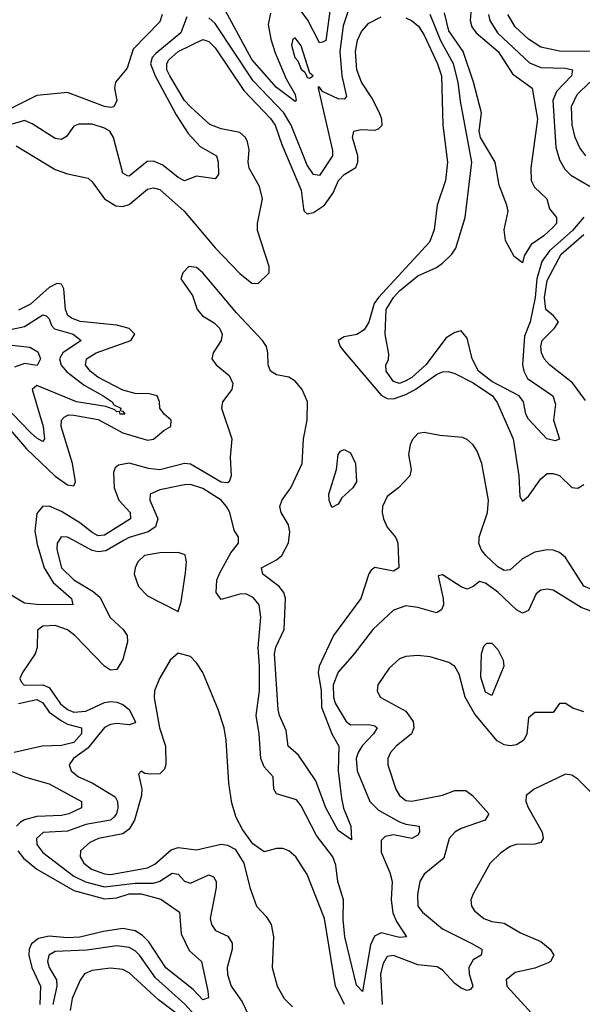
# Model space of a CAD drawing. Header units: inches. Extents: x 1694797 to 1849917, y 907313 to 1017959.
# Tile 496 of 656: x 1783694 to 1785525, y 988491 to 991693. Entities that reach past the tile are written whole.
import ezdxf

# ---------------------------------------------------------------- set-up
doc = ezdxf.new("R2010")
doc.units = ezdxf.units.IN
doc.header["$MEASUREMENT"] = 0
doc.layers.add('B7988', color=7, linetype='Continuous')
doc.layers.add('B7989', color=7, linetype='Continuous')

msp = doc.modelspace()

# ---------------------------------------------------------------- linework, layer by layer
at = {"layer": 'B7988', "color": 5}
for points, elevation in [([(1783748.8, 990000), (1783750.3, 989990), (1783773.7, 989910), (1783802.8, 989862.8), (1783862.6, 989810), (1783867.7, 989790), (1783749.1, 989790.9), (1783710, 989795.5), (1783650, 989831.6)], 620), ([(1783822.4, 990000), (1783816, 989990), (1783815.3, 989970), (1783830.1, 989910), (1783870, 989871.7), (1783933.4, 989833.4), (1783955.1, 989815.1), (1783988.2, 989748.2), (1784031.4, 989710), (1784043.5, 989690), (1784045.4, 989670), (1784030, 989611.8), (1784010, 989579.2), (1783990, 989577.4), (1783970, 989590.6), (1783873.7, 989690), (1783850, 989708.7), (1783810, 989722.7), (1783770, 989720.2), (1783752.1, 989707.9), (1783750.8, 989650.8), (1783745, 989630), (1783703.3, 989570), (1783695.1, 989550), (1783699, 989539), (1783708.7, 989528.7), (1783770, 989529.5), (1783790, 989520.9), (1783827.6, 989467.6), (1783850, 989449.8), (1783870, 989441.3), (1783910, 989444), (1783970, 989472), (1783990, 989475.9), (1784010, 989473.4), (1784030, 989465.5), (1784050, 989450), (1784071, 989409), (1784070, 989406), (1784050, 989399.1), (1784010, 989404.4), (1783990, 989401.1), (1783970, 989390.8), (1783915.8, 989324.2), (1783869.4, 989290), (1783854.8, 989270), (1783861.9, 989250), (1783886, 989230), (1783930, 989210.5), (1784004.9, 989164.9), (1784012.7, 989150), (1784013.1, 989130), (1784009.3, 989110), (1784000.8, 989099.2), (1783990, 989089.9), (1783910, 989075.4), (1783850, 989054.2), (1783770.9, 989049.1), (1783749.1, 989030), (1783750.6, 989010), (1783770, 988984.1), (1783870, 988907.7), (1783908.5, 988888.5), (1783970, 988872.6), (1784070, 988884.1), (1784130, 988884.7), (1784150, 988891.3), (1784190, 988917.2), (1784210, 988914.1), (1784230, 988890.9), (1784250, 988885.1), (1784310, 988911.5), (1784324.9, 988904.9), (1784333.5, 988890), (1784333.7, 988870), (1784314, 988770), (1784318.3, 988750), (1784331, 988731), (1784371.7, 988711.7), (1784386, 988690), (1784385.1, 988670), (1784369, 988610), (1784370, 988588), (1784382.1, 988550), (1784418.3, 988498.3), (1784437.2, 988457.2)], 640), ([(1784034.3, 990000), (1783974.3, 989965.7), (1783950, 989961.9), (1783930, 989966.7), (1783868.3, 990000)], 640), ([(1785570, 989762.4), (1785520.7, 989780.7), (1785430, 989838), (1785410, 989841.4), (1785390, 989837.7), (1785374.3, 989825.7), (1785350, 989771.2), (1785330, 989763), (1785310, 989773.8), (1785250, 989831), (1785210, 989860.9), (1785190, 989865.6), (1785170, 989849.4), (1785150, 989840.5), (1785130, 989848.8), (1785070, 989887.8), (1785056, 989884), (1785072.1, 989810), (1785072.6, 989790), (1785066.4, 989773.6), (1785050, 989763.9), (1784990, 989781), (1784950, 989787.1), (1784910, 989772.9), (1784843, 989710), (1784782.5, 989630), (1784730, 989570.5), (1784714.1, 989530), (1784715.2, 989490), (1784720.7, 989470), (1784756, 989410), (1784770, 989399.7), (1784830, 989401), (1784850, 989396.3), (1784857.7, 989390), (1784845.3, 989370), (1784808.4, 989331.6), (1784795, 989310), (1784789.1, 989290), (1784792.3, 989250), (1784833.3, 989150), (1784862.1, 989122.1), (1784930, 989084.4), (1784950, 989076.2), (1784994, 989070), (1784994.4, 989050), (1784990, 989041), (1784970.4, 989030), (1784910, 989041.5), (1784883.6, 989036.4), (1784870, 989023), (1784870, 988985.2), (1784898.8, 988918.8), (1784906.3, 988890), (1784902.8, 988830), (1784908.2, 988788.2), (1784920.3, 988760.3), (1784953, 988710), (1784930, 988708.2), (1784870, 988722.6), (1784848.1, 988711.9), (1784835.6, 988684.4), (1784810, 988532), (1784790, 988553.3), (1784752.2, 988710), (1784746.8, 988766.8), (1784748.2, 988830), (1784729.7, 988890), (1784722.8, 988942.8), (1784713.3, 988970), (1784660.1, 989040.1), (1784610, 989136.2), (1784595.2, 989155.2), (1784530, 989175.5), (1784521.1, 989190), (1784518.8, 989230), (1784490, 989262.9), (1784478.6, 989290), (1784473.5, 989370), (1784463.3, 989430), (1784474.1, 989510), (1784474.9, 989590), (1784469.9, 989650.1), (1784478.4, 989750), (1784473, 989790), (1784454.2, 989814.2), (1784430, 989825.2), (1784410, 989824.9), (1784350, 989807.5), (1784333, 989830), (1784336, 989870), (1784345.5, 989894.5), (1784381.4, 989958.6), (1784406, 989990), (1784406, 990000)], 640), ([(1784920.9, 990000), (1784924.5, 989990), (1784927.9, 989910), (1784910, 989899.1), (1784850, 989910.8), (1784837.7, 989902.3), (1784829.6, 989890.4), (1784804.5, 989810), (1784715.6, 989690), (1784668.1, 989590), (1784665.7, 989570), (1784674.6, 989510), (1784676.6, 989456.6), (1784709.8, 989369.8), (1784732.2, 989330), (1784730.1, 989250), (1784741.3, 989161.3), (1784748.1, 989128.1), (1784771.8, 989070), (1784774.2, 989025.8), (1784730, 989055.6), (1784690, 989129.8), (1784657.3, 989217.3), (1784601.3, 989301.3), (1784568.1, 989330), (1784560.7, 989380.7), (1784539.4, 989430), (1784535.4, 989450), (1784523.3, 989630), (1784527.5, 989652.5), (1784554.5, 989710), (1784559.3, 989810), (1784553.7, 989830), (1784538.7, 989850), (1784484.8, 989890), (1784480.7, 989910), (1784530, 989936.1), (1784547.2, 989950), (1784568.5, 989991.5), (1784569.5, 990000)], 620), ([(1785596.3, 990000), (1785592.4, 989970), (1785598.6, 989910), (1785596.5, 989890), (1785588.1, 989870), (1785570, 989847.3), (1785550, 989841.9), (1785530, 989851.1), (1785470, 989943.6), (1785450, 989959.6), (1785430, 989967.5), (1785410, 989968.8), (1785370, 989960.9), (1785330, 989939.1), (1785290, 989903.6), (1785270, 989902.1), (1785250, 989913.2), (1785211.1, 989950), (1785195.5, 989970), (1785188.1, 989990), (1785188.5, 990000)], 620), ([(1784750.9, 988490), (1784721.9, 988550), (1784685.7, 988770), (1784630, 988912.7), (1784592.6, 988970), (1784570, 988989.6), (1784550, 988996.9), (1784530, 988997), (1784490, 988986.6), (1784452.5, 989012.5), (1784419.2, 989059.2), (1784398.4, 989098.4), (1784384.8, 989144.8), (1784374.7, 989210), (1784366.3, 989350), (1784359.2, 989390), (1784339.8, 989450), (1784290, 989569.6), (1784270, 989601.6), (1784250, 989621.6), (1784210, 989632.3), (1784184.2, 989610), (1784149.2, 989550), (1784133, 989510), (1784132.1, 989487.9), (1784148.9, 989390), (1784168.7, 989330), (1784169.5, 989270.5), (1784165.1, 989254.9), (1784150, 989239.8), (1784119, 989239), (1784101.8, 989241.8), (1784090, 989249.2), (1784080.4, 989239.6), (1784091.7, 989191.7), (1784090.1, 989170), (1784067.7, 989090), (1784050, 989060.1), (1784030, 989045.4), (1783950.6, 989029.4), (1783922.8, 989017.2), (1783891.9, 988990), (1783890.6, 988970), (1783902.6, 988950), (1783927.5, 988930), (1783970, 988914.6), (1783990, 988912.7), (1784110, 988934.5), (1784133.6, 988946.4), (1784186.9, 988993.1), (1784210, 989000.5), (1784270, 988992.8), (1784350, 989011.4), (1784370, 989008.1), (1784395.5, 988995.5), (1784423.2, 988950), (1784443.2, 988870), (1784464.7, 988810), (1784495.9, 988775.9), (1784512.7, 988750), (1784519.5, 988710), (1784515.3, 988610), (1784531.6, 988550), (1784554.4, 988510), (1784582, 988482)], 660), ([(1785530, 989441.6), (1785494.2, 989454.2), (1785470, 989469.5), (1785450.7, 989469.3), (1785430, 989439.3), (1785370, 989439.2), (1785350, 989422.9), (1785343.9, 989370), (1785333.8, 989350), (1785310, 989334.7), (1785290, 989331.4), (1785270, 989334.9), (1785247.9, 989347.9), (1785174.4, 989434.4), (1785143.3, 989490), (1785124.3, 989564.3), (1785110, 989589.8), (1785090, 989602.8), (1785030, 989620.3), (1784990, 989624.8), (1784950, 989621.8), (1784930, 989614), (1784896, 989584), (1784859.6, 989530), (1784856.9, 989510), (1784867.2, 989490), (1784950, 989444.2), (1784974.6, 989410), (1784976.8, 989390), (1784969, 989370), (1784919.3, 989330), (1784901, 989310), (1784891.8, 989290), (1784891.8, 989270), (1784918.3, 989190), (1784929.4, 989170), (1784940.7, 989160.7), (1784950, 989154), (1784970, 989151.3), (1785070, 989170.5), (1785110, 989185.8), (1785145.5, 989185.5), (1785166.9, 989170), (1785220.7, 989110), (1785208.9, 989090), (1785130, 989062.6), (1785110.2, 989050), (1785091, 989030), (1785074, 988966), (1785010, 988914), (1784995.8, 988890), (1784988, 988848), (1784989.5, 988810), (1785004.8, 988790), (1785070, 988736.1), (1785163.2, 988690), (1785197.8, 988670), (1785197.3, 988662.7), (1785195.3, 988650), (1785170, 988635.3), (1785155, 988610), (1785156.1, 988590), (1785168.4, 988550), (1785161.1, 988538.9), (1785150, 988535), (1785130, 988542.9), (1785110, 988557.9), (1785070, 988601.9), (1785052.5, 988612.5), (1784990, 988618.7), (1784910, 988649.4), (1784890, 988646.4), (1784876.9, 988623.1), (1784868.2, 988590), (1784873.7, 988490)], 660), ([(1783690, 989468.7), (1783750, 989481.6), (1783770, 989471.2), (1783790, 989440.4), (1783830, 989412.2), (1783850, 989401.3), (1783895.1, 989390), (1783895.9, 989370), (1783870, 989342.5), (1783830, 989332), (1783767.2, 989330), (1783676, 989310)], 620), ([(1783670, 989247.5), (1783710.3, 989230), (1783790, 989207.7), (1783895.3, 989150), (1783895.4, 989130), (1783854.2, 989110), (1783830, 989104.4), (1783750, 989101.5), (1783710, 989091), (1783697.3, 989082.7), (1783684.4, 989070)], 620), ([(1785550, 989182.7), (1785510, 989222.4), (1785490, 989236), (1785470, 989239.2), (1785368.2, 989190), (1785342, 989170), (1785340.8, 989150), (1785348.9, 989131.1), (1785394, 989050), (1785397, 989030), (1785390, 989017.2), (1785370, 989011.2), (1785309.1, 989010.9), (1785290, 989003.5), (1785258.3, 988981.7), (1785225.2, 988950), (1785169.1, 988850), (1785162.3, 988830), (1785164.2, 988810), (1785174.2, 988794.2), (1785203.7, 988770), (1785230, 988760.2), (1785270, 988755), (1785323, 988723), (1785390, 988695.4), (1785420.1, 988670), (1785432.1, 988650), (1785421.2, 988630), (1785414, 988626), (1785370, 988607.7), (1785306, 988594), (1785276.9, 988570), (1785278.9, 988550), (1785370.1, 988450)], 680), ([(1783688.2, 988990), (1783706.4, 988966.4), (1783749.7, 988929.7), (1783870, 988861.3), (1783970, 988833.6), (1784010, 988837.1), (1784050, 988850), (1784090, 988849.7), (1784153.1, 988833.1), (1784214.4, 988790), (1784219.8, 988719.8), (1784245.8, 988665.8), (1784285.6, 988630), (1784306.8, 988533.2), (1784308.5, 988511.5), (1784290, 988505.5), (1784258.9, 988538.9), (1784170, 988608.8), (1784114.2, 988694.2), (1784094.2, 988714.2), (1784069.8, 988730), (1784030, 988736.8), (1783967.5, 988727.5), (1783890, 988708.6), (1783850, 988707.1), (1783790, 988712.5), (1783755.6, 988704.4), (1783733.2, 988686.8), (1783725.3, 988670), (1783724.5, 988650), (1783733.3, 988610), (1783762.2, 988550), (1783759.9, 988490)], 620), ([(1784340.7, 988370), (1784231.6, 988491.6), (1784136.5, 988576.5), (1784083.9, 988650), (1784070, 988664.2), (1784050, 988675.4), (1784010, 988680.4), (1783913, 988667), (1783810, 988662.3), (1783789.1, 988650.9), (1783784.8, 988630), (1783790.5, 988610), (1783814.4, 988570), (1783815.6, 988550), (1783801.8, 988490)], 640), ([(1784230, 988441.1), (1784145.5, 988505.5), (1784050, 988592.6), (1784030, 988604), (1783990, 988607.9), (1783930, 988600.9), (1783905.4, 988590), (1783891.2, 988568.8), (1783865.1, 988510), (1783858.2, 988470)], 660)]:
    msp.add_lwpolyline(points, dxfattribs=dict(at, elevation=elevation))
for points, elevation in [([(1784210, 989960.4), (1784150, 989959.5), (1784100.3, 989950), (1784079.1, 989930), (1784070.2, 989910), (1784066.7, 989890), (1784081.3, 989850), (1784110, 989819.1), (1784210, 989768), (1784220, 989800), (1784233.7, 989893.7), (1784237.3, 989930), (1784232.4, 989952.4)], 660), ([(1785230, 989495.1), (1785210, 989505.8), (1785194.4, 989554.4), (1785196.8, 989630), (1785204.5, 989655.5), (1785214.3, 989665.7), (1785230, 989665.4), (1785250, 989645.1), (1785267, 989610), (1785269.2, 989590.8)], 640)]:
    msp.add_lwpolyline(points, close=True, dxfattribs=dict(at, elevation=elevation))
at = {"layer": 'B7989', "color": 5}
for points, elevation in [([(1784707.4, 991752.6), (1784690, 991625.1), (1784679.8, 991620.2), (1784670, 991617.4), (1784631.7, 991691.7), (1784610, 991721.2)], 540), ([(1784157.4, 991710), (1784150, 991686.3), (1784063.1, 991596.9), (1784044.4, 991535.6), (1784006.4, 991490), (1784002.6, 991470), (1784010.2, 991430), (1784000.4, 991410), (1783990, 991407.3), (1783970, 991411.2), (1783850, 991456.4), (1783750, 991446.4), (1783659.4, 991400.6)], 540), ([(1784761.9, 991718.1), (1784746.9, 991673.1), (1784736.3, 991590), (1784742.2, 991510), (1784757, 991443), (1784750, 991434.6), (1784730, 991436.1), (1784679.7, 991459.7), (1784670, 991473.5), (1784665.7, 991474.3), (1784664.9, 991470), (1784711.9, 991268.1), (1784711.6, 991250), (1784670, 991186.2), (1784650, 991189.1), (1784630, 991220.2), (1784577.9, 991350), (1784553.1, 991390), (1784454.3, 991494.4), (1784330, 991680.5), (1784310, 991699.2)], 560), ([(1784510, 991714.1), (1784503, 991677), (1784511.7, 991630), (1784525.2, 991585.2), (1784560.7, 991500.7), (1784590.9, 991450), (1784593.7, 991430), (1784590, 991426.6), (1784530, 991472.8), (1784450, 991563.5), (1784355.9, 991735.9)], 540), ([(1785530, 991051.3), (1785492.6, 991007.4), (1785418.3, 990941.8), (1785393.2, 990906.8), (1785376.8, 990850), (1785370.8, 990789.2), (1785354.5, 990710), (1785336.4, 990663.6), (1785330.4, 990570), (1785333.8, 990550), (1785345.9, 990525.9), (1785429, 990470), (1785437, 990443), (1785430.8, 990390), (1785450, 990328.7), (1785436.4, 990323.6), (1785409.6, 990330), (1785350, 990393.3), (1785340.8, 990410), (1785333.7, 990450), (1785319.5, 990470), (1785230, 990515.9), (1785187.1, 990550), (1785166.3, 990590), (1785150, 990656.9), (1785130, 990681), (1785110, 990675.7), (1785081.4, 990658.6), (1785015.9, 990570), (1784970, 990529), (1784950, 990518.2), (1784929.9, 990509.9), (1784910, 990516.5), (1784886.5, 990550), (1784885.4, 990570), (1784893.6, 990586.4), (1784895.3, 990604.7), (1784882.8, 990670), (1784886.5, 990750), (1784910, 990789.2), (1784930, 990811.4), (1784990, 990860.5), (1785050, 990886.9), (1785070, 990901.2), (1785100.6, 990930), (1785112.7, 990950), (1785143.4, 991050), (1785164.8, 991230), (1785128, 991428), (1785120.9, 991490), (1785105.6, 991550), (1785063.9, 991623.9), (1785030, 991709.9)], 560), ([(1785162.7, 991730), (1785159.6, 991690), (1785165, 991670), (1785179.7, 991650), (1785250.7, 991590), (1785297.2, 991517.2), (1785361.9, 991470), (1785378.3, 991370), (1785356.8, 991210), (1785358.5, 991170), (1785368.6, 991148.6), (1785409.3, 991110), (1785417.9, 991077.9), (1785440.7, 991050), (1785441, 991030), (1785430, 991018), (1785399.3, 990990), (1785358.3, 990961.7), (1785335, 990925), (1785330, 990902), (1785303.3, 990923.3), (1785274.9, 990974.9), (1785270.8, 991010), (1785283.1, 991070), (1785279.1, 991090), (1785254.5, 991154.5), (1785240.8, 991230), (1785193.6, 991310), (1785189.1, 991330), (1785196.3, 991390), (1785170.3, 991490), (1785137.4, 991590), (1785090, 991657.3), (1785075.8, 991715.8)], 540), ([(1785219.3, 991710), (1785223.8, 991690), (1785249, 991650), (1785352.4, 991552.4), (1785390, 991537.8), (1785470, 991535.2), (1785492.7, 991530), (1785489.5, 991510), (1785440.9, 991459.1), (1785429.2, 991430), (1785438.1, 991278.1), (1785450, 991237.2), (1785467.2, 991207.2), (1785487, 991187), (1785588.4, 991128.4)], 560), ([(1785550, 991589.2), (1785450, 991591), (1785390, 991603.9), (1785350, 991629.3), (1785306.5, 991670), (1785281.9, 991710)], 580), ([(1784237.8, 991702.2), (1784218.7, 991650), (1784137.2, 991582.8), (1784125.4, 991570), (1784119.6, 991550), (1784134.9, 991510), (1784203.8, 991383.8), (1784242.7, 991322.7), (1784280.9, 991280.9), (1784334.8, 991250), (1784340.5, 991230), (1784340.9, 991190), (1784330, 991175.1), (1784270, 991184.2), (1784230, 991168.7), (1784210, 991179.4), (1784159.7, 991219.7), (1784130, 991233.2), (1784108.5, 991231.5), (1784050, 991184.6), (1784045.3, 991185.3), (1784030, 991194), (1783999.7, 991310), (1783987.1, 991330), (1783970, 991340.8), (1783930, 991352.8), (1783886.9, 991353.1), (1783870, 991347), (1783847, 991313), (1783830, 991303.4), (1783810, 991306.2), (1783734.5, 991354.5), (1783710, 991365.1), (1783670, 991353.4)], 560), ([(1783682.5, 991282.5), (1783810, 991206), (1783850, 991191.4), (1783917.2, 991177.2), (1783930, 991166.2), (1783969.8, 991110), (1784007.3, 991087.3), (1784030, 991085.9), (1784050, 991092.4), (1784110, 991141.6), (1784130, 991146.6), (1784150, 991141.2), (1784229.9, 991070), (1784330, 990951.1), (1784410, 990867.8), (1784450, 990836), (1784470, 990834.5), (1784505.5, 990870), (1784505.5, 990890), (1784467.4, 991007.4), (1784468.1, 991030), (1784484.6, 991110), (1784474.1, 991150), (1784440.6, 991210), (1784437.1, 991230), (1784440.3, 991270), (1784435.8, 991295.8), (1784428.9, 991310), (1784410, 991326.3), (1784350, 991338.5), (1784312.5, 991352.5), (1784250, 991409.2), (1784230, 991430.1), (1784182.3, 991510), (1784173.5, 991530), (1784172.5, 991550), (1784178.7, 991561.3), (1784210, 991590), (1784290, 991628.8), (1784310, 991622.2), (1784330, 991601.7), (1784423, 991463), (1784510, 991372.2), (1784525.5, 991350), (1784546.9, 991286.9), (1784610, 991138.9), (1784617.4, 991077.4), (1784619.5, 991070), (1784630, 991061.6), (1784650, 991065.8), (1784685.4, 991090), (1784713.6, 991130), (1784730.9, 991170), (1784750, 991189.1), (1784788.1, 991211.9), (1784794.8, 991230), (1784794.5, 991250), (1784777.5, 991310), (1784781.8, 991330), (1784804.1, 991335.9), (1784850, 991334.2), (1784861.8, 991338.2), (1784873.1, 991350), (1784872, 991370), (1784864.4, 991390), (1784839.4, 991439.4), (1784805.8, 991490), (1784791.6, 991530), (1784786.8, 991590), (1784793.7, 991626.3), (1784805.8, 991654.2), (1784830, 991682.2), (1784870, 991702.5)], 580), ([(1784950, 991698.9), (1784969.1, 991690), (1784991.5, 991671.5), (1785010, 991642.7), (1785053.4, 991550), (1785066.9, 991510), (1785070.3, 991350), (1785086.5, 991230), (1785079.9, 991170), (1785052.8, 991090), (1785042.5, 991010), (1785027.2, 990970), (1784861.1, 990790), (1784848, 990770), (1784830, 990709.3), (1784815.2, 990684.8), (1784790.9, 990669.1), (1784750, 990661.5), (1784730.6, 990650), (1784737.4, 990630), (1784752.7, 990610), (1784870, 990472), (1784890, 990460.5), (1784910, 990460), (1784950, 990473.9), (1784980.6, 990490), (1785050, 990539.6), (1785070, 990547.8), (1785088.5, 990548.5), (1785110, 990542.3), (1785170, 990512.4), (1785232.5, 990470), (1785247.9, 990447.9), (1785299.6, 990330), (1785318, 990210), (1785321.8, 990141.8), (1785330, 990126.6), (1785350, 990142.9), (1785390, 990199.6), (1785410, 990217.1), (1785430, 990217.6), (1785450.2, 990210.2), (1785490, 990171.4), (1785510, 990169.9), (1785530, 990181.6)], 580), ([(1785535.7, 991250), (1785516.4, 991276.4), (1785500.8, 991310), (1785491.4, 991351.4), (1785489.8, 991410.2), (1785507.7, 991450), (1785549.2, 991490)], 580), ([(1785534.4, 990454.4), (1785492.5, 990512.5), (1785418, 990570), (1785401, 990590), (1785391.7, 990610), (1785389.4, 990630), (1785394.4, 990650), (1785434.6, 990690), (1785446.9, 990710), (1785430.8, 990730), (1785406, 990750), (1785401.8, 990790), (1785410, 990845), (1785456.1, 990930), (1785530, 990994.9)], 580), ([(1784569.5, 990000), (1784572.7, 990027.3), (1784569, 990050), (1784544.4, 990090), (1784541, 990110), (1784548.6, 990131.4), (1784576.8, 990170), (1784613.3, 990250), (1784618, 990330), (1784629.2, 990390), (1784630.3, 990450), (1784613.6, 990490), (1784590, 990517.6), (1784570, 990530.3), (1784530, 990537.6), (1784510.3, 990550.3), (1784502.2, 990570), (1784501.8, 990610), (1784496.7, 990630), (1784484, 990650), (1784399.9, 990739.9), (1784290, 990869.3), (1784270, 990887.6), (1784244.2, 990890), (1784225.3, 990870), (1784218.3, 990850), (1784256.5, 990796.5), (1784271.6, 990750), (1784289.3, 990730), (1784326.8, 990706.8), (1784343.8, 990690), (1784352.5, 990670), (1784349.6, 990650), (1784324.1, 990610), (1784319.4, 990590), (1784333.2, 990570), (1784375.9, 990535.9), (1784387.8, 990510), (1784384.2, 990490), (1784354.4, 990450), (1784351, 990430), (1784384.8, 990330), (1784379.1, 990270), (1784382.7, 990210), (1784376.1, 990190), (1784370, 990186.5), (1784350, 990189.1), (1784250, 990247.4), (1784230, 990249.9), (1784150, 990228.6), (1784113.2, 990233.2), (1784050, 990250.6), (1784015.5, 990244.5), (1784004.9, 990235.1), (1783999.3, 990220.7), (1784001.7, 990170), (1784016.5, 990130), (1784054, 990090), (1784055, 990070), (1783970, 990016.1), (1783950, 990014.1), (1783930, 990024.8), (1783890, 990056.3), (1783830, 990093.2), (1783790, 990110.3), (1783768.6, 990110), (1783750, 990087.1), (1783744, 990030), (1783748.8, 990000)], 620), ([(1783650, 990374.5), (1783716.9, 990296.9), (1783810, 990208), (1783850, 990180.3), (1783870, 990177.4), (1783875.5, 990190), (1783865.9, 990250), (1783829.7, 990370), (1783830.1, 990390), (1783839.2, 990400.8), (1783852.6, 990407.4), (1783870, 990406.7), (1783950, 990393.2), (1784030, 990349.6), (1784110, 990326), (1784130, 990328.9), (1784162.8, 990357.2), (1784185.8, 990370), (1784186.7, 990390), (1784163.9, 990410), (1784149.7, 990429.7), (1784148.9, 990450), (1784141.8, 990470), (1784115.8, 990475.8), (1784070, 990477), (1784030, 990487.8), (1783948.8, 990530), (1783923.4, 990550), (1783908.3, 990570), (1783911.2, 990590), (1783943.6, 990610), (1784055.8, 990650), (1784068.4, 990670), (1784050, 990689), (1784010, 990699.2), (1783891.1, 990711.1), (1783862.6, 990722.6), (1783851.4, 990731.4), (1783843, 990750), (1783837.6, 990817.6), (1783830, 990832.8), (1783815.1, 990835.1), (1783790, 990821.9), (1783730, 990767.4), (1783690, 990748.2)], 580), ([(1783670, 990686.9), (1783710, 990695.1), (1783770, 990733.2), (1783780.3, 990730), (1783790, 990720.3), (1783798.2, 990698.2), (1783807.3, 990687.3), (1783867.9, 990670), (1783894.4, 990650), (1783835.2, 990610), (1783824.2, 990590), (1783829.7, 990569.7), (1783848.1, 990548.1), (1783904.6, 990504.6), (1783966, 990470), (1783995, 990450), (1784000.5, 990440.5), (1784023.6, 990430), (1784021.7, 990421.7), (1784030, 990419.3), (1784036, 990410), (1784021.6, 990410), (1784018.6, 990418.6), (1784010, 990417.2), (1784003.8, 990423.8), (1783974.5, 990434.5), (1783879.6, 990450), (1783750, 990502.8), (1783735, 990490), (1783770.4, 990369.6), (1783774.8, 990330), (1783770, 990321.6), (1783750, 990332.2), (1783730, 990350.8), (1783610, 990473)], 560), ([(1783610, 990640.6), (1783727.7, 990627.7), (1783753.3, 990613.3), (1783762.2, 990590), (1783751.2, 990568.8), (1783710, 990574.9), (1783677.1, 990562.9)], 540), ([(1785188.5, 990000), (1785189, 990010), (1785216.4, 990090), (1785219.8, 990130), (1785197.4, 990250), (1785182.2, 990290), (1785169.9, 990310), (1785150, 990327.5), (1785134.4, 990334.4), (1785060.6, 990340.6), (1785010, 990350.6), (1784990, 990347.4), (1784972.3, 990327.7), (1784964.1, 990310), (1784959.3, 990279.3), (1784967.8, 990230), (1784963.8, 990210), (1784926.4, 990170), (1784890, 990142), (1784874.9, 990110), (1784873.1, 990090), (1784877.6, 990070), (1784890, 990043), (1784917.3, 990010), (1784920.9, 990000)], 620), ([(1784406, 990000), (1784406, 990010), (1784392.5, 990032.5), (1784378.3, 990090), (1784367.5, 990110), (1784349.9, 990130), (1784290, 990168), (1784250, 990180.9), (1784230, 990179.9), (1784150, 990164.1), (1784119.2, 990150), (1784117.5, 990130), (1784143.5, 990070), (1784136.3, 990043.7), (1784112.6, 990027.4), (1784050, 990009), (1784034.3, 990000)], 640), ([(1783868.3, 990000), (1783850, 990009.9), (1783829.3, 990010.7), (1783822.4, 990000)], 640)]:
    msp.add_lwpolyline(points, dxfattribs=dict(at, elevation=elevation))
for points, elevation in [([(1784590, 991634.6), (1784582.6, 991630), (1784578.5, 991610), (1784589.5, 991570.5), (1784599.1, 991559.1), (1784610, 991531.8), (1784622.1, 991522.1), (1784630, 991505.4), (1784637.1, 991502.9), (1784649.2, 991510), (1784638.7, 991518.7), (1784610, 991607.8)], 560), ([(1784710, 990107), (1784700.8, 990130), (1784700.5, 990150), (1784724.9, 990230), (1784730, 990279), (1784738.4, 990290), (1784750, 990295.2), (1784770, 990284.6), (1784786.8, 990250), (1784790, 990190), (1784777.8, 990170), (1784742.5, 990137.5), (1784730, 990116.9)], 580)]:
    msp.add_lwpolyline(points, close=True, dxfattribs=dict(at, elevation=elevation))

doc.saveas('drawing.dxf')
